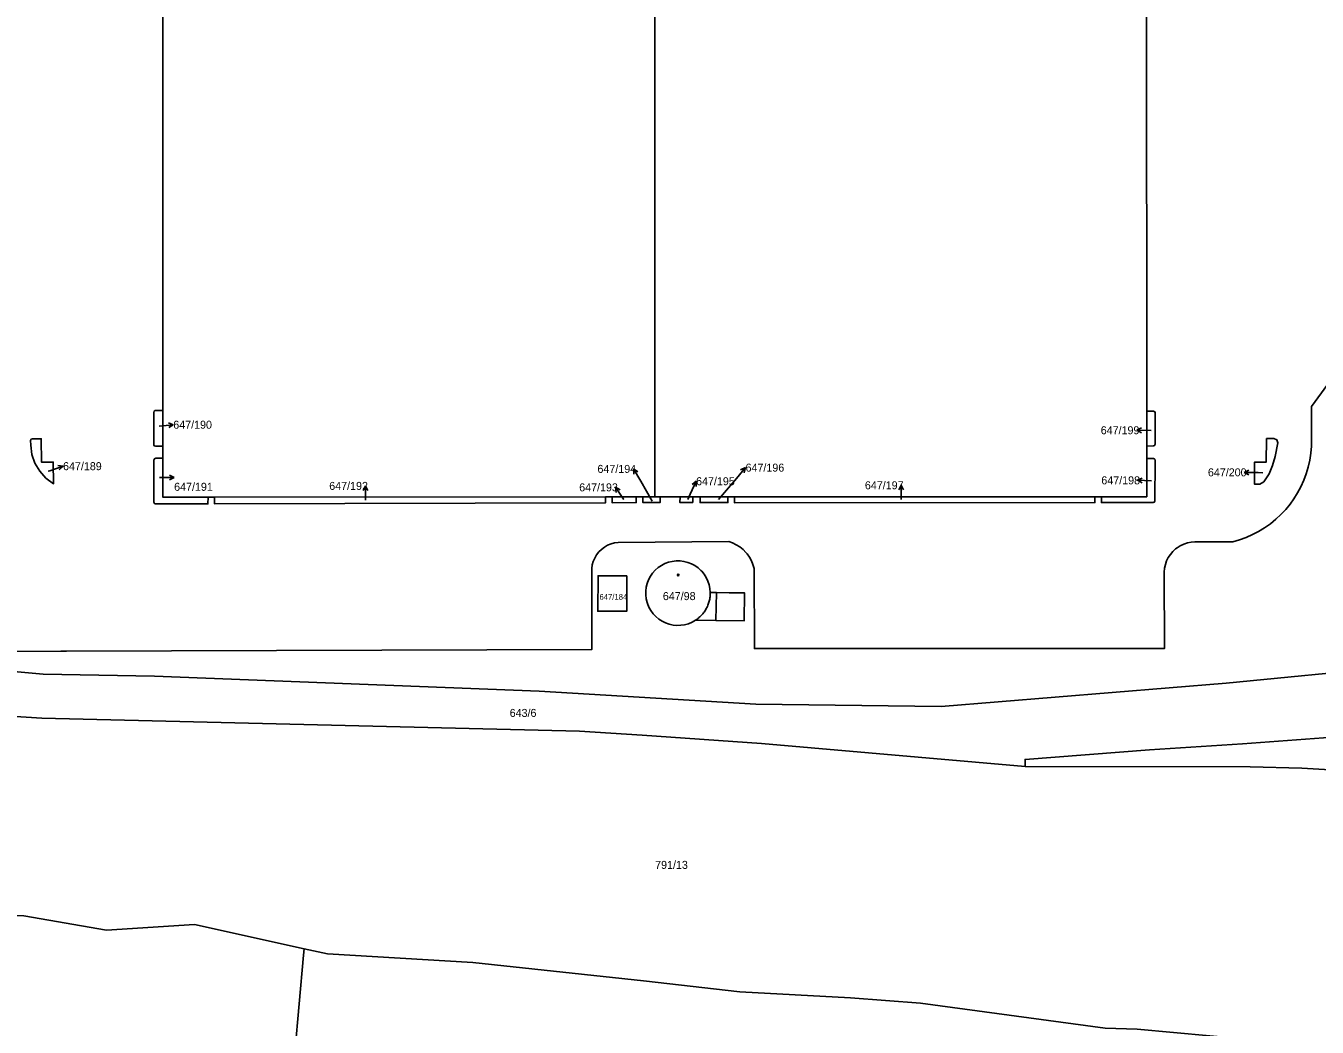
# Model space of a CAD drawing. Extents: x -724107 to -720612, y -1045267 to -1038441.
# Drawn here: x -722891.5 to -722617.2, y -1041870.1 to -1041657.4 of the extents above; entities that cross this region are included whole.
import ezdxf

# ---------------------------------------------------------------- set-up
doc = ezdxf.new("R2010")
doc.units = 0
for name, color, linetype in [('Hranice parcel', 7, 'Continuous'), ('Parcelní čísla', 7, 'Continuous'), ('Pop  PČ popisy', 7, 'Continuous'), ('Vnitřní kresba', 7, 'Continuous'), ('Značky budov', 7, 'Continuous')]:
    doc.layers.add(name, color=color, linetype=linetype)

msp = doc.modelspace()

# ---------------------------------------------------------------- linework, layer by layer
at = {"layer": 'Hranice parcel'}
for p, q in [((-722757.93, -1041462.5), (-722757.91, -1041757.48)), ((-722862.45, -1041624.86), (-722862.43, -1041739.13)), ((-722653.41, -1041739.26), (-722653.42, -1041625.24)), ((-722862.43, -1041739.13), (-722862.43, -1041746.72)), ((-722653.41, -1041746.67), (-722653.41, -1041739.26)), ((-722862.43, -1041746.72), (-722862.43, -1041749.26)), ((-722653.41, -1041749.34), (-722653.41, -1041746.67)), ((-722852.81, -1041757.51), (-722851.44, -1041757.51)), ((-722851.44, -1041757.51), (-722768.36, -1041757.48)), ((-722768.36, -1041757.48), (-722766.95, -1041757.48)), ((-722766.95, -1041757.48), (-722761.86, -1041757.48)), ((-722761.86, -1041757.48), (-722760.44, -1041757.48)), ((-722760.44, -1041757.48), (-722757.91, -1041757.48)), ((-722757.91, -1041757.48), (-722756.76, -1041757.48)), ((-722756.76, -1041757.48), (-722752.53, -1041757.48)), ((-722752.53, -1041757.48), (-722749.82, -1041757.48)), ((-722749.82, -1041757.48), (-722748.27, -1041757.48)), ((-722748.27, -1041757.48), (-722742.38, -1041757.48)), ((-722742.38, -1041757.48), (-722740.96, -1041757.48)), ((-722740.96, -1041757.48), (-722664.39, -1041757.46)), ((-722664.39, -1041757.46), (-722663.02, -1041757.46)), ((-722742.2, -1041766.97), (-722765.67, -1041767.13)), ((-722635.13, -1041767), (-722643.17, -1041767.05))]:
    msp.add_line(p, q, dxfattribs=at)
for points in [[(-722618.18, -1041449.99), (-722618.53, -1041555.06), (-722615.08, -1041559.79), (-722614.93, -1041733.5), (-722618.38, -1041738.26), (-722618.4, -1041745.25)], [(-722862.43, -1041746.72), (-722863.94, -1041746.72), (-722864.22, -1041746.63), (-722864.33, -1041746.39), (-722864.34, -1041739.54), (-722864.25, -1041739.26), (-722864.02, -1041739.15), (-722862.43, -1041739.13)], [(-722653.41, -1041739.26), (-722651.97, -1041739.25), (-722651.7, -1041739.39), (-722651.61, -1041739.62), (-722651.61, -1041746.29), (-722651.72, -1041746.53), (-722651.99, -1041746.65), (-722653.41, -1041746.67)], [(-722887.23, -1041753.5), (-722888.52, -1041752.03), (-722889.58, -1041750.33), (-722890.23, -1041748.46), (-722890.46, -1041746.49), (-722890.49, -1041745.52), (-722890.36, -1041745.19), (-722890.11, -1041745.11), (-722888.24, -1041745.11), (-722888.2, -1041750.07), (-722885.69, -1041750.09), (-722885.61, -1041754.69), (-722887.23, -1041753.5)], [(-722618.4, -1041745.25), (-722618.43, -1041746.73), (-722618.56, -1041748.21), (-722618.78, -1041749.68), (-722619.11, -1041751.13), (-722619.53, -1041752.56), (-722620.04, -1041753.95), (-722620.65, -1041755.31), (-722621.35, -1041756.62), (-722622.14, -1041757.88), (-722622.94, -1041759), (-722623.88, -1041760.15), (-722624.9, -1041761.23), (-722625.99, -1041762.24), (-722627.14, -1041763.18), (-722628.36, -1041764.04), (-722629.62, -1041764.81), (-722630.94, -1041765.49), (-722632.3, -1041766.09), (-722633.7, -1041766.59), (-722635.13, -1041767)], [(-722627.98, -1041745.1), (-722626.41, -1041745.1), (-722625.79, -1041745.32), (-722625.58, -1041745.97), (-722626.1, -1041748.87), (-722626.66, -1041750.77), (-722627.41, -1041752.6), (-722628.55, -1041754.26), (-722629.37, -1041754.75), (-722630.49, -1041754.79), (-722630.51, -1041750.1), (-722628.02, -1041750.07), (-722627.98, -1041745.1)], [(-722852.81, -1041757.51), (-722852.83, -1041758.95), (-722863.95, -1041758.97), (-722864.2, -1041758.9), (-722864.29, -1041758.63), (-722864.31, -1041749.65), (-722864.2, -1041749.4), (-722863.93, -1041749.28), (-722862.43, -1041749.26)], [(-722862.43, -1041749.26), (-722862.43, -1041757.51), (-722852.81, -1041757.51)], [(-722653.41, -1041749.34), (-722651.95, -1041749.33), (-722651.7, -1041749.46), (-722651.62, -1041749.71), (-722651.69, -1041758.37), (-722651.81, -1041758.59), (-722652.06, -1041758.69), (-722663.03, -1041758.7), (-722663.02, -1041757.46)], [(-722663.02, -1041757.46), (-722653.41, -1041757.46), (-722653.41, -1041749.34)], [(-722768.36, -1041757.48), (-722768.36, -1041758.71), (-722851.4, -1041758.95), (-722851.44, -1041757.51)], [(-722761.86, -1041757.48), (-722761.85, -1041758.69), (-722766.97, -1041758.71), (-722766.95, -1041757.48)], [(-722756.76, -1041757.48), (-722756.76, -1041758.68), (-722760.41, -1041758.7), (-722760.44, -1041757.48)], [(-722749.82, -1041757.48), (-722749.83, -1041758.66), (-722752.56, -1041758.68), (-722752.53, -1041757.48)], [(-722742.38, -1041757.48), (-722742.37, -1041758.69), (-722748.29, -1041758.68), (-722748.27, -1041757.48)], [(-722664.39, -1041757.46), (-722664.4, -1041758.69), (-722741, -1041758.73), (-722740.96, -1041757.48)], [(-722765.67, -1041767.13), (-722766.45, -1041767.24), (-722767.2, -1041767.46), (-722767.93, -1041767.76), (-722768.61, -1041768.16), (-722769.2, -1041768.62), (-722769.77, -1041769.17), (-722770.25, -1041769.79), (-722770.65, -1041770.46), (-722770.97, -1041771.18), (-722771.19, -1041771.93), (-722771.31, -1041772.71)], [(-722736.82, -1041772.71), (-722737.06, -1041771.87), (-722737.39, -1041771.05), (-722737.81, -1041770.29), (-722738.31, -1041769.57), (-722738.55, -1041769.29), (-722739.16, -1041768.66), (-722739.84, -1041768.11), (-722740.58, -1041767.64), (-722741.37, -1041767.26), (-722742.2, -1041766.97)], [(-722643.17, -1041767.05), (-722643.98, -1041767.1), (-722644.77, -1041767.26), (-722645.54, -1041767.5), (-722646.27, -1041767.84), (-722646.95, -1041768.28), (-722647.27, -1041768.51), (-722647.86, -1041769.06), (-722648.38, -1041769.68), (-722648.82, -1041770.35), (-722649.18, -1041771.08), (-722649.44, -1041771.84), (-722649.6, -1041772.64), (-722649.67, -1041773.44)], [(-722771.31, -1041772.71), (-722771.31, -1041773.33), (-722771.28, -1041782.26), (-722771.25, -1041789.87), (-722882.9, -1041790.26), (-722883.07, -1041790.26), (-722884.05, -1041790.26), (-722935.79, -1041790.41), (-722935.85, -1041781.15), (-722946.16, -1041781.28), (-722946.18, -1041775.99)], [(-722749.27, -1041783.69), (-722749.99, -1041784.1), (-722750.76, -1041784.41), (-722751.56, -1041784.63), (-722752.38, -1041784.76), (-722753.2, -1041784.78), (-722754.03, -1041784.7), (-722754.84, -1041784.53), (-722755.62, -1041784.26), (-722756.36, -1041783.89), (-722757.06, -1041783.44), (-722757.69, -1041782.91), (-722758.26, -1041782.31), (-722758.75, -1041781.64), (-722759.16, -1041780.92), (-722759.47, -1041780.15), (-722759.55, -1041779.92), (-722759.74, -1041779.12), (-722759.83, -1041778.3), (-722759.83, -1041777.47), (-722759.72, -1041776.65), (-722759.52, -1041775.84), (-722759.22, -1041775.07), (-722758.83, -1041774.34), (-722758.36, -1041773.66), (-722757.81, -1041773.04), (-722757.18, -1041772.5), (-722756.5, -1041772.03), (-722755.76, -1041771.65), (-722754.99, -1041771.36), (-722754.18, -1041771.17), (-722753.36, -1041771.07), (-722752.53, -1041771.08), (-722751.71, -1041771.18), (-722750.91, -1041771.38), (-722750.13, -1041771.68), (-722749.4, -1041772.07), (-722748.72, -1041772.54), (-722748.1, -1041773.09), (-722747.94, -1041773.27), (-722747.42, -1041773.91), (-722746.97, -1041774.61), (-722746.62, -1041775.36), (-722746.35, -1041776.14), (-722746.19, -1041776.95), (-722746.12, -1041777.78)], [(-722649.67, -1041773.44), (-722649.63, -1041789.7), (-722736.75, -1041789.7), (-722736.82, -1041772.71)], [(-722763.85, -1041774.28), (-722763.87, -1041781.78), (-722770.01, -1041781.78), (-722769.94, -1041774.23), (-722763.85, -1041774.28)], [(-722572.15, -1041790.09), (-722572.74, -1041789.71), (-722582.1, -1041791.68), (-722592.36, -1041792.63), (-722601.62, -1041793.62), (-722636.53, -1041797.02), (-722697.04, -1041802.03), (-722736.46, -1041801.53), (-722782.47, -1041798.74), (-722864.18, -1041795.53), (-722887.81, -1041795.13), (-722950.17, -1041789.44), (-722986.65, -1041786.31), (-723038.66, -1041784.3), (-723089.92, -1041782.77), (-723094.54, -1041778.33), (-723095.52, -1041777.18)], [(-722746.12, -1041777.78), (-722744.82, -1041777.8), (-722742.1, -1041777.83), (-722740.35, -1041777.85), (-722738.84, -1041777.86), (-722738.9, -1041783.8), (-722744.93, -1041783.75), (-722749.27, -1041783.69)], [(-723092.89, -1041794.18), (-723086.7, -1041794.44), (-723051.97, -1041795.48), (-723025.14, -1041796.02), (-723015.49, -1041796.83), (-722958.04, -1041799.79), (-722945.78, -1041800.8), (-722888.1, -1041804.49), (-722773.91, -1041807.27), (-722760.61, -1041808.06), (-722735.26, -1041809.9), (-722679.21, -1041814.75)], [(-722571.92, -1041805.59), (-722575.67, -1041805.69), (-722633.05, -1041809.97), (-722652.84, -1041811.22), (-722679.23, -1041813.23), (-722679.21, -1041814.75)], [(-722679.21, -1041814.75), (-722631.41, -1041814.8), (-722620.47, -1041815.12), (-722570.93, -1041817.99)], [(-722832.37, -1041853.47), (-722855.71, -1041848.29), (-722874.36, -1041849.54), (-722891.97, -1041846.49), (-722926.79, -1041846.16), (-722955.75, -1041845.99), (-722987.54, -1041843.83), (-723027.13, -1041841.89), (-723073.19, -1041838.97)], [(-722585.05, -1041917.8), (-722585.24, -1041917.79), (-722604.23, -1041917.18), (-722603.54, -1041895.69), (-722605.94, -1041892.94), (-722695.49, -1041883.93), (-722700.87, -1041887.41), (-722834.34, -1041875.54), (-722832.5, -1041854.85), (-722832.37, -1041853.47)], [(-722832.37, -1041853.47), (-722827.42, -1041854.57), (-722796.56, -1041856.37), (-722760.3, -1041860.25), (-722739.84, -1041862.63), (-722716.35, -1041863.87), (-722701.47, -1041865.02), (-722662.21, -1041870.37), (-722655.45, -1041870.54), (-722616.83, -1041874.08), (-722592.9, -1041875.83), (-722580.09, -1041876.52)]]:
    msp.add_lwpolyline(points, dxfattribs=at)
at = {"layer": 'Pop  PČ popisy'}
for p, q in [((-722863.17, -1041742.46), (-722860.19, -1041742.15)), ((-722860.19, -1041742.15), (-722861.23, -1041741.75)), ((-722860.19, -1041742.15), (-722861.13, -1041742.75)), ((-722655.49, -1041743.32), (-722654.48, -1041742.83)), ((-722652.49, -1041743.37), (-722655.49, -1041743.32)), ((-722655.49, -1041743.32), (-722654.5, -1041743.84)), ((-722883.61, -1041750.93), (-722884.72, -1041750.79)), ((-722886.77, -1041752.02), (-722886.45, -1041751.91)), ((-722886.45, -1041751.91), (-722883.61, -1041750.93)), ((-722883.61, -1041750.93), (-722884.4, -1041751.73)), ((-722863.01, -1041753.35), (-722863.09, -1041753.35)), ((-722863.01, -1041753.35), (-722860.01, -1041753.35)), ((-722860.01, -1041753.35), (-722861.01, -1041752.85)), ((-722860.01, -1041753.35), (-722861.01, -1041753.85)), ((-722760.9, -1041754.13), (-722762.4, -1041751.53)), ((-722762.4, -1041751.53), (-722761.47, -1041752.15)), ((-722762.4, -1041751.53), (-722762.33, -1041752.65)), ((-722744.39, -1041758.04), (-722740.57, -1041753.55)), ((-722740.57, -1041753.55), (-722738.64, -1041751.25)), ((-722738.64, -1041751.25), (-722739.67, -1041751.7)), ((-722738.64, -1041751.25), (-722738.9, -1041752.34)), ((-722655.36, -1041753.94), (-722654.34, -1041753.47)), ((-722632.72, -1041752.27), (-722631.71, -1041751.78)), ((-722629.72, -1041752.32), (-722632.72, -1041752.27)), ((-722632.72, -1041752.27), (-722631.73, -1041752.79)), ((-722628.71, -1041752.34), (-722629.72, -1041752.32)), ((-722819.38, -1041755.14), (-722819.88, -1041756.14)), ((-722819.38, -1041758.14), (-722819.38, -1041755.14)), ((-722819.38, -1041755.14), (-722818.88, -1041756.14)), ((-722764.58, -1041757.93), (-722766.26, -1041755.44)), ((-722766.26, -1041755.44), (-722765.28, -1041755.99)), ((-722766.26, -1041755.44), (-722766.11, -1041756.55)), ((-722758.47, -1041758.35), (-722760.9, -1041754.13)), ((-722750.38, -1041756.88), (-722749.11, -1041754.16)), ((-722749.11, -1041754.16), (-722749.99, -1041754.86)), ((-722749.11, -1041754.16), (-722749.08, -1041755.28)), ((-722705.59, -1041755.01), (-722706.09, -1041756.01)), ((-722705.59, -1041758.01), (-722705.59, -1041755.01)), ((-722705.59, -1041755.01), (-722705.09, -1041756.01)), ((-722652.36, -1041754.04), (-722655.36, -1041753.94)), ((-722655.36, -1041753.94), (-722654.38, -1041754.47)), ((-722764.49, -1041758.06), (-722764.58, -1041757.93)), ((-722750.9, -1041758.01), (-722750.38, -1041756.88))]:
    msp.add_line(p, q, dxfattribs=at)
at = {"layer": 'Vnitřní kresba'}
msp.add_line((-722744.82, -1041777.8), (-722744.93, -1041783.75), dxfattribs=at)
msp.add_lwpolyline([(-722749.27, -1041783.69), (-722749.08, -1041783.56), (-722748.89, -1041783.42), (-722748.7, -1041783.28), (-722748.52, -1041783.13), (-722748.35, -1041782.98), (-722748.18, -1041782.82), (-722748.02, -1041782.65), (-722747.86, -1041782.48), (-722747.71, -1041782.3), (-722747.56, -1041782.12), (-722747.42, -1041781.94), (-722747.29, -1041781.74), (-722747.16, -1041781.55), (-722747.04, -1041781.35), (-722746.93, -1041781.14), (-722746.82, -1041780.94), (-722746.72, -1041780.73), (-722746.63, -1041780.51), (-722746.55, -1041780.29), (-722746.47, -1041780.07), (-722746.4, -1041779.85), (-722746.34, -1041779.63), (-722746.28, -1041779.4), (-722746.24, -1041779.17), (-722746.2, -1041778.94), (-722746.17, -1041778.71), (-722746.14, -1041778.48), (-722746.13, -1041778.25), (-722746.12, -1041778.01), (-722746.12, -1041777.78)], dxfattribs=at)
at = {"layer": 'Značky budov'}
msp.add_circle((-722752.93, -1041774.07), 0.175, dxfattribs=at)

# ---------------------------------------------------------------- texts
at = {"layer": 'Parcelní čísla'}
for s, height, p in [('647/190', 1.7, (-722860.19, -1041742.99)), ('647/199', 1.7, (-722663.17, -1041744.17)), ('647/189', 1.7, (-722883.61, -1041751.8)), ('647/194', 1.7, (-722770.08, -1041752.38)), ('647/196', 1.7, (-722738.62, -1041752.11)), ('647/195', 1.7, (-722749.13, -1041755)), ('647/198', 1.7, (-722663.04, -1041754.81)), ('647/200', 1.7, (-722640.4, -1041753.11)), ('647/191', 1.7, (-722860.01, -1041756.18)), ('647/192', 1.7, (-722827.06, -1041755.99)), ('647/193', 1.7, (-722773.96, -1041756.3)), ('647/197', 1.7, (-722713.27, -1041755.86)), ('647/184', 1.224, (-722769.66, -1041779.33)), ('647/98', 1.7, (-722756.19, -1041779.4)), ('643/6', 1.7, (-722788.73, -1041804.22)), ('791/13', 1.7, (-722757.83, -1041836.5))]:
    msp.add_text(s, height=height, dxfattribs=at).set_placement(p)

doc.saveas('drawing.dxf')
